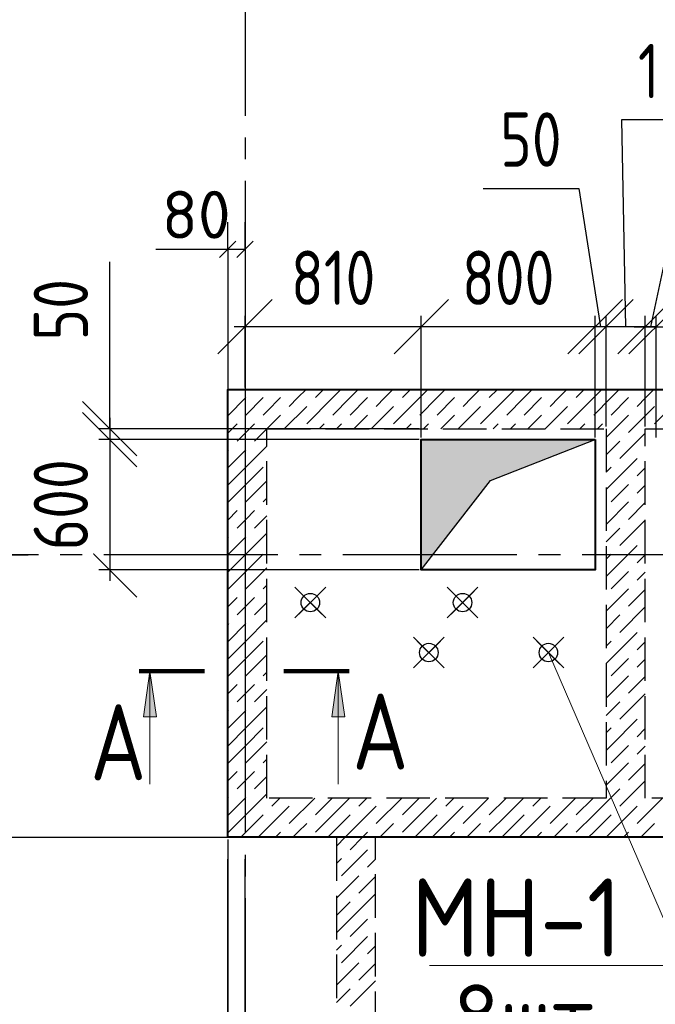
# Model space of a CAD drawing. Header units: millimetres. Extents: x 40580 to 1930067, y -240640 to 81020.
# Tile 586 of 656: x 1421170 to 1424093, y -217060 to -212529. Entities that reach past the tile are written whole.
import ezdxf

# ---------------------------------------------------------------- set-up
doc = ezdxf.new("R2010")
doc.units = ezdxf.units.MM
for name, pattern in [('______2', [270, 200, -70]), ('______5', [1100, 800, -100, 100, -100]), ('CENTER', [2, 1.25, -0.25, 0.25, -0.25])]:
    doc.linetypes.add(name, pattern=pattern)
for name, color, linetype, lineweight in [('Standard', 7, 'Continuous', 25), ('ОСИ', 7, 'CENTER', 15), ('Основная', 7, 'Continuous', 40), ('Примечания', 7, 'Continuous', 13), ('Размерная линия_ общее', 7, 'Continuous', 25), ('Узлы символ', 7, 'Continuous', 25)]:
    doc.layers.add(name, color=color, linetype=linetype, lineweight=lineweight)
doc.layers.add('ЖБ Стена верхний уровень', color=7, linetype='______2', true_color=0x656565)
for name, color, linetype in [('Размерная выноска', 7, 'Continuous'), ('Тонкие', 7, 'Continuous'), ('ФВ-2', 7, 'Continuous')]:
    doc.layers.add(name, color=color, linetype=linetype)
doc.styles.add('GOST 2.304', font='isocpeur.ttf', dxfattribs={"width": 0.8})
doc.styles.add('GOST 2.304-81', font='txt')
doc.styles.add('ISOCPEUR', font='isocpeur.ttf')
doc.dimstyles.new('СПДС', dxfattribs={"dimscale": 125, "dimtxt": 250, "dimasz": 250, "dimexe": 50, "dimexo": 10, "dimgap": 100, "dimtad": 1, "dimdec": 0, "dimtxsty": 'GOST 2.304-81', "dimblk": 'OBLIQUE', "dimcen": 250, "dimdle": 50, "dimadec": 0, "dimazin": 2, "dimtfac": 0.75, "dimtdec": 0, "dimtmove": 1, "dimatfit": 3, "dimfxl": 1, "dimtfill": 1, "dimtolj": 1, "dimarcsym": 1})

# ---------------------------------------------------------------- blocks, each defined once
blk = doc.blocks.new('_OBLIQUE')
at = {"color": 0, "linetype": 'ByBlock'}
blk.add_line((-0.5, -0.5), (0.5, 0.5), dxfattribs=at)
blk = doc.blocks.new('*D18529')
at = {"layer": 'Defpoints', "color": 0}
for p in [(1422206.6, -213941.7), (1422206.6, -214231.2), (1423016.6, -214461.2)]:
    blk.add_point(p, dxfattribs=at)
at = {"layer": 'Тонкие', "color": 0, "lineweight": -2}
for p, q in [((1422206.6, -214221.2), (1422206.6, -213891.7)), ((1423016.6, -214451.2), (1423016.6, -213891.7)), ((1423066.6, -213941.7), (1422156.6, -213941.7))]:
    blk.add_line(p, q, dxfattribs=at)
at = {"layer": 'Тонкие', "color": 0, "lineweight": -2, "xscale": 250, "yscale": 250, "zscale": 250, "rotation": 180}
blk.add_blockref('_OBLIQUE', (1422206.6, -213941.7), dxfattribs=at)
at = {"layer": 'Тонкие', "color": 0, "lineweight": -2, "xscale": 250, "yscale": 250, "zscale": 250}
blk.add_blockref('_OBLIQUE', (1423016.6, -213941.7), dxfattribs=at)
at = {"layer": 'Тонкие', "color": 0, "insert": (1422611.6, -213716.7), "char_height": 250, "attachment_point": 5, "style": 'GOST 2.304', "bg_fill": 3, "box_fill_scale": 1.1, "bg_fill_color": 256, "bg_fill_true_color": 13158600, "bg_fill_transparency": 0}
blk.add_mtext('\\A1;810', dxfattribs=at)
blk = doc.blocks.new('*D18530')
at = {"layer": 'Defpoints', "color": 0}
for p in [(1423016.6, -213941.7), (1423016.6, -214461.2), (1423816.6, -214461.2)]:
    blk.add_point(p, dxfattribs=at)
at = {"layer": 'Тонкие', "color": 0, "lineweight": -2}
for p, q in [((1423016.6, -214451.2), (1423016.6, -213891.7)), ((1423816.6, -214451.2), (1423816.6, -213891.7)), ((1423866.6, -213941.7), (1422966.6, -213941.7))]:
    blk.add_line(p, q, dxfattribs=at)
at = {"layer": 'Тонкие', "color": 0, "lineweight": -2, "xscale": 250, "yscale": 250, "zscale": 250, "rotation": 180}
blk.add_blockref('_OBLIQUE', (1423016.6, -213941.7), dxfattribs=at)
at = {"layer": 'Тонкие', "color": 0, "lineweight": -2, "xscale": 250, "yscale": 250, "zscale": 250}
blk.add_blockref('_OBLIQUE', (1423816.6, -213941.7), dxfattribs=at)
at = {"layer": 'Тонкие', "color": 0, "insert": (1423416.6, -213716.7), "char_height": 250, "attachment_point": 5, "style": 'GOST 2.304', "bg_fill": 3, "box_fill_scale": 1.1, "bg_fill_color": 256, "bg_fill_true_color": 13158600, "bg_fill_transparency": 0}
blk.add_mtext('\\A1;800', dxfattribs=at)
blk = doc.blocks.new('*D18531')
at = {"layer": 'Defpoints', "color": 0}
for p in [(1423816.6, -213941.7), (1423866.6, -214411.2), (1423816.6, -214461.2)]:
    blk.add_point(p, dxfattribs=at)
at = {"layer": 'Тонкие', "color": 0, "lineweight": -2}
for p, q in [((1423301, -213305.5), (1423741, -213305.5)), ((1423741, -213305.5), (1423841.6, -213941.7)), ((1423816.6, -214451.2), (1423816.6, -213891.7)), ((1423866.6, -214401.2), (1423866.6, -213891.7)), ((1423916.6, -213941.7), (1423766.6, -213941.7))]:
    blk.add_line(p, q, dxfattribs=at)
at = {"layer": 'Тонкие', "color": 0, "lineweight": -2, "xscale": 250, "yscale": 250, "zscale": 250}
blk.add_blockref('_OBLIQUE', (1423816.6, -213941.7), dxfattribs=at)
at = {"layer": 'Тонкие', "color": 0, "lineweight": -2, "xscale": 250, "yscale": 250, "zscale": 250, "rotation": 180}
blk.add_blockref('_OBLIQUE', (1423866.6, -213941.7), dxfattribs=at)
at = {"layer": 'Тонкие', "color": 0, "insert": (1423521, -213080.5), "char_height": 250, "attachment_point": 5, "style": 'GOST 2.304', "bg_fill": 3, "box_fill_scale": 1.1, "bg_fill_color": 256, "bg_fill_true_color": 13158600, "bg_fill_transparency": 0}
blk.add_mtext('\\A1;50', dxfattribs=at)
blk = doc.blocks.new('*D18532')
at = {"layer": 'Defpoints', "color": 0}
for p in [(1423866.6, -213941.7), (1423866.6, -214411.2), (1424046.6, -214411.2)]:
    blk.add_point(p, dxfattribs=at)
at = {"layer": 'Тонкие', "color": 0, "lineweight": -2}
for p, q in [((1424477.3, -212990.2), (1423937.3, -212990.2)), ((1423937.3, -212990.2), (1423956.6, -213941.7)), ((1423866.6, -214401.2), (1423866.6, -213891.7)), ((1424046.6, -214401.2), (1424046.6, -213891.7)), ((1424096.6, -213941.7), (1423816.6, -213941.7))]:
    blk.add_line(p, q, dxfattribs=at)
at = {"layer": 'Тонкие', "color": 0, "lineweight": -2, "xscale": 250, "yscale": 250, "zscale": 250}
blk.add_blockref('_OBLIQUE', (1423866.6, -213941.7), dxfattribs=at)
at = {"layer": 'Тонкие', "color": 0, "lineweight": -2, "xscale": 250, "yscale": 250, "zscale": 250, "rotation": 180}
blk.add_blockref('_OBLIQUE', (1424046.6, -213941.7), dxfattribs=at)
at = {"layer": 'Тонкие', "color": 0, "insert": (1424207.3, -212765.2), "char_height": 250, "attachment_point": 5, "style": 'GOST 2.304', "bg_fill": 3, "box_fill_scale": 1.1, "bg_fill_color": 256, "bg_fill_true_color": 13158600, "bg_fill_transparency": 0}
blk.add_mtext('\\A1;180', dxfattribs=at)
blk = doc.blocks.new('*D18533')
at = {"layer": 'Defpoints', "color": 0}
for p in [(1425196.6, -213941.7), (1424096.6, -214461.2), (1425196.6, -214461.2)]:
    blk.add_point(p, dxfattribs=at)
at = {"layer": 'Тонкие', "color": 0, "lineweight": -2}
for p, q in [((1424096.6, -214451.2), (1424096.6, -213891.7)), ((1425196.6, -214451.2), (1425196.6, -213891.7)), ((1424046.6, -213941.7), (1425246.6, -213941.7))]:
    blk.add_line(p, q, dxfattribs=at)
at = {"layer": 'Тонкие', "color": 0, "lineweight": -2, "xscale": 250, "yscale": 250, "zscale": 250, "rotation": 180}
blk.add_blockref('_OBLIQUE', (1424096.6, -213941.7), dxfattribs=at)
at = {"layer": 'Тонкие', "color": 0, "lineweight": -2, "xscale": 250, "yscale": 250, "zscale": 250}
blk.add_blockref('_OBLIQUE', (1425196.6, -213941.7), dxfattribs=at)
at = {"layer": 'Тонкие', "color": 0, "insert": (1424646.6, -213716.7), "char_height": 250, "attachment_point": 5, "style": 'GOST 2.304', "bg_fill": 3, "box_fill_scale": 1.1, "bg_fill_color": 256, "bg_fill_true_color": 13158600, "bg_fill_transparency": 0}
blk.add_mtext('\\A1;1100', dxfattribs=at)
blk = doc.blocks.new('*D18534')
at = {"layer": 'Defpoints', "color": 0}
for p in [(1424096.6, -213941.7), (1424046.6, -214411.2), (1424096.6, -214461.2)]:
    blk.add_point(p, dxfattribs=at)
at = {"layer": 'Тонкие', "color": 0, "lineweight": -2}
for p, q in [((1424171.6, -213469.2), (1424071.6, -213941.7)), ((1424611.6, -213469.2), (1424171.6, -213469.2)), ((1424046.6, -214401.2), (1424046.6, -213891.7)), ((1424096.6, -214451.2), (1424096.6, -213891.7)), ((1423996.6, -213941.7), (1424146.6, -213941.7))]:
    blk.add_line(p, q, dxfattribs=at)
at = {"layer": 'Тонкие', "color": 0, "lineweight": -2, "xscale": 250, "yscale": 250, "zscale": 250}
blk.add_blockref('_OBLIQUE', (1424046.6, -213941.7), dxfattribs=at)
at = {"layer": 'Тонкие', "color": 0, "lineweight": -2, "xscale": 250, "yscale": 250, "zscale": 250, "rotation": 180}
blk.add_blockref('_OBLIQUE', (1424096.6, -213941.7), dxfattribs=at)
at = {"layer": 'Тонкие', "color": 0, "insert": (1424391.6, -213244.2), "char_height": 250, "attachment_point": 5, "style": 'GOST 2.304', "bg_fill": 3, "box_fill_scale": 1.1, "bg_fill_color": 256, "bg_fill_true_color": 13158600, "bg_fill_transparency": 0}
blk.add_mtext('\\A1;50', dxfattribs=at)
blk = doc.blocks.new('*D18537')
at = {"layer": 'Defpoints', "color": 0}
for p in [(1423016.6, -214461.2), (1421584, -215061.2), (1423016.6, -215061.2)]:
    blk.add_point(p, dxfattribs=at)
at = {"layer": 'Тонкие', "color": 0, "lineweight": -2}
for p, q in [((1421584, -214411.2), (1421584, -215111.2)), ((1423006.6, -214461.2), (1421534, -214461.2)), ((1423006.6, -215061.2), (1421534, -215061.2))]:
    blk.add_line(p, q, dxfattribs=at)
at = {"layer": 'Тонкие', "color": 0, "lineweight": -2, "xscale": 250, "yscale": 250, "zscale": 250}
for p, rotation in [((1421584, -214461.2), 90), ((1421584, -215061.2), 270)]:
    blk.add_blockref('_OBLIQUE', p, dxfattribs=dict(at, rotation=rotation))
at = {"layer": 'Тонкие', "color": 0, "insert": (1421359, -214761.2), "char_height": 250, "attachment_point": 5, "rotation": 90, "style": 'GOST 2.304', "bg_fill": 3, "box_fill_scale": 1.1, "bg_fill_color": 256, "bg_fill_true_color": 13158600, "bg_fill_transparency": 0}
blk.add_mtext('\\A1;600', dxfattribs=at)
blk = doc.blocks.new('*D18538')
at = {"layer": 'Defpoints', "color": 0}
for p in [(1423016.6, -214411.2), (1421584, -214461.2), (1423016.6, -214461.2)]:
    blk.add_point(p, dxfattribs=at)
at = {"layer": 'Тонкие', "color": 0, "lineweight": -2}
for p, q in [((1421584, -214411.2), (1421584, -213643.8)), ((1421584, -214361.2), (1421584, -214511.2)), ((1423006.6, -214411.2), (1421534, -214411.2)), ((1423006.6, -214461.2), (1421534, -214461.2))]:
    blk.add_line(p, q, dxfattribs=at)
at = {"layer": 'Тонкие', "color": 0, "lineweight": -2, "xscale": 250, "yscale": 250, "zscale": 250}
for p, rotation in [((1421584, -214411.2), 270), ((1421584, -214461.2), 90)]:
    blk.add_blockref('_OBLIQUE', p, dxfattribs=dict(at, rotation=rotation))
at = {"layer": 'Тонкие', "color": 0, "insert": (1421359, -213863.8), "char_height": 250, "attachment_point": 5, "rotation": 90, "style": 'GOST 2.304', "bg_fill": 3, "box_fill_scale": 1.1, "bg_fill_color": 256, "bg_fill_true_color": 13158600, "bg_fill_transparency": 0}
blk.add_mtext('\\A1;50', dxfattribs=at)
blk = doc.blocks.new('*D18540')
at = {"layer": 'Defpoints', "color": 0}
for p in [(1422126.6, -216291.2), (1426886.6, -216291.2), (1422126.6, -218076.5)]:
    blk.add_point(p, dxfattribs=at)
at = {"layer": 'Тонкие', "color": 0, "lineweight": -2}
for p, q in [((1422126.6, -216301.2), (1422126.6, -218126.5)), ((1426886.6, -216301.2), (1426886.6, -218126.5)), ((1426936.6, -218076.5), (1422076.6, -218076.5))]:
    blk.add_line(p, q, dxfattribs=at)
at = {"layer": 'Тонкие', "color": 0, "lineweight": -2, "xscale": 250, "yscale": 250, "zscale": 250, "rotation": 180}
blk.add_blockref('_OBLIQUE', (1422126.6, -218076.5), dxfattribs=at)
at = {"layer": 'Тонкие', "color": 0, "lineweight": -2, "xscale": 250, "yscale": 250, "zscale": 250}
blk.add_blockref('_OBLIQUE', (1426886.6, -218076.5), dxfattribs=at)
at = {"layer": 'Тонкие', "color": 0, "insert": (1424506.6, -217851.5), "char_height": 250, "attachment_point": 5, "style": 'GOST 2.304', "bg_fill": 3, "box_fill_scale": 1.1, "bg_fill_color": 256, "bg_fill_true_color": 13158600, "bg_fill_transparency": 0}
blk.add_mtext('\\A1;4760', dxfattribs=at)

msp = doc.modelspace()

# ---------------------------------------------------------------- hatches: boundary and pattern name
at = {"layer": 'Узлы символ', "linetype": 'Continuous', "lineweight": 13, "transparency": 33554687}
for points in [[(1421739, -215736.9), (1421769, -215526.9), (1421799, -215736.9)], [(1422605.2, -215736.9), (1422635.2, -215526.9), (1422665.3, -215736.9)]]:
    msp.add_hatch(color=7, dxfattribs=at).paths.add_polyline_path(points, flags=16)

# ---------------------------------------------------------------- linework, layer by layer
for centre in [(1422506.7, -215211.2), (1423206.6, -215211.2), (1423051.6, -215441.2), (1423601.6, -215441.2)]:
    msp.add_circle(centre, 42.5)
at = {"layer": 'Standard', "color": 251, "linetype": 'Continuous', "lineweight": -3, "true_color": 0x656565, "transparency": 33554687}
for p, q in [((1422126.6, -213586.4), (1422126.6, -213461.4)), ((1422206.6, -213586.4), (1422206.6, -213461.4)), ((1422126.6, -213586.4), (1422126.6, -213711.4)), ((1422126.6, -213586.4), (1422126.6, -215466.4)), ((1422206.6, -213586.4), (1422206.6, -213711.4)), ((1422206.6, -213586.4), (1422206.6, -215466.4)), ((1420973.3, -214991.2), (1421473.3, -214991.2)), ((1422126.6, -219401.2), (1422126.6, -216391.2)), ((1422206.6, -219401.2), (1422206.6, -216391.2))]:
    msp.add_line(p, q, dxfattribs=at)
at = {"layer": 'Standard', "color": 7, "linetype": 'Continuous', "lineweight": 25, "transparency": 33554687}
for p, q in [((1422164.1, -213548.9), (1422089.1, -213623.9)), ((1422244.1, -213548.9), (1422169.1, -213623.9))]:
    msp.add_line(p, q, dxfattribs=at)
at = {"layer": 'Standard', "color": 7, "linetype": 'Continuous', "lineweight": -3, "transparency": 33554687}
for p, q in [((1422126.6, -213586.4), (1422051.6, -213586.4)), ((1422206.6, -213586.4), (1422126.6, -213586.4))]:
    msp.add_line(p, q, dxfattribs=at)
at = {"layer": 'Standard', "color": 251, "linetype": 'Continuous', "lineweight": -3, "true_color": 0x656565, "transparency": 33554687}
for points in [[(1420973.3, -216291.2), (1421354.7, -216291.2), (1421354.7, -216291.2), (1422126.6, -216291.2)], [(1421003.8, -216291.2), (1421020.8, -216291.2), (1421020.8, -216291.2), (1422557.1, -216291.2)]]:
    msp.add_lwpolyline(points, dxfattribs=at)
at = {"layer": 'ЖБ Стена верхний уровень', "color": 251, "linetype": '______2', "lineweight": -3, "true_color": 0x656565, "transparency": 33554687}
for p, q in [((1422126.6, -214231.2), (1422126.6, -214411.2)), ((1426706.6, -214231.2), (1422306.6, -214231.2)), ((1422126.6, -214411.2), (1422126.6, -216111.2)), ((1422306.6, -216111.2), (1422306.6, -214411.2)), ((1422306.6, -214411.2), (1423866.6, -214411.2)), ((1423866.6, -214411.2), (1423866.6, -216111.2)), ((1424046.6, -214411.2), (1426706.6, -214411.2)), ((1424046.6, -216111.2), (1424046.6, -214411.2)), ((1422126.6, -216111.2), (1422126.6, -216291.2)), ((1423866.6, -216111.2), (1422306.6, -216111.2)), ((1426706.6, -216111.2), (1424046.6, -216111.2)), ((1422126.6, -216291.2), (1422626.6, -216291.2)), ((1422626.6, -216291.2), (1422626.6, -218821.2)), ((1422806.6, -216291.2), (1427956.6, -216291.2)), ((1422806.6, -218821.2), (1422806.6, -216291.2))]:
    msp.add_line(p, q, dxfattribs=at)
at = {"layer": 'ЖБ Стена верхний уровень', "color": 9, "linetype": 'Continuous', "lineweight": -3, "true_color": 0xc7c7c7, "transparency": 33554687}
for p, q in [((1422449.7, -214268.2), (1422486.7, -214231.2)), ((1422566.7, -214231.2), (1422529.7, -214268.2)), ((1422646.7, -214231.2), (1422609.8, -214268.2)), ((1422689.8, -214268.2), (1422726.7, -214231.2)), ((1422849.7, -214268.2), (1422886.7, -214231.2)), ((1422966.7, -214231.2), (1422929.7, -214268.2)), ((1423046.7, -214231.2), (1423009.8, -214268.2)), ((1423089.8, -214268.2), (1423126.7, -214231.2)), ((1423249.7, -214268.2), (1423286.7, -214231.2)), ((1423366.7, -214231.2), (1423329.7, -214268.2)), ((1423446.7, -214231.2), (1423409.8, -214268.2)), ((1423489.8, -214268.2), (1423526.7, -214231.2)), ((1423649.7, -214268.2), (1423686.7, -214231.2)), ((1423766.7, -214231.2), (1423729.7, -214268.2)), ((1423846.7, -214231.2), (1423809.8, -214268.2)), ((1423889.8, -214268.2), (1423926.7, -214231.2)), ((1424049.7, -214268.2), (1424086.7, -214231.2)), ((1422209.8, -214268.2), (1422126.6, -214351.3)), ((1422289.8, -214268.2), (1422209.8, -214348.2)), ((1422369.7, -214268.2), (1422306.6, -214331.3)), ((1422409.8, -214308.2), (1422449.7, -214268.2)), ((1422609.8, -214268.2), (1422489.8, -214388.2)), ((1422689.8, -214268.2), (1422609.8, -214348.2)), ((1422769.7, -214268.2), (1422689.8, -214348.2)), ((1422809.8, -214308.2), (1422849.7, -214268.2)), ((1423009.8, -214268.2), (1422889.8, -214388.2)), ((1423089.8, -214268.2), (1423009.8, -214348.2)), ((1423169.7, -214268.2), (1423089.8, -214348.2)), ((1423209.8, -214308.2), (1423249.7, -214268.2)), ((1423409.8, -214268.2), (1423289.8, -214388.2)), ((1423489.8, -214268.2), (1423409.8, -214348.2)), ((1423569.7, -214268.2), (1423489.8, -214348.2)), ((1423609.8, -214308.2), (1423649.7, -214268.2)), ((1423809.8, -214268.2), (1423689.8, -214388.2)), ((1423889.8, -214268.2), (1423809.8, -214348.2)), ((1423969.7, -214268.2), (1423889.8, -214348.2)), ((1424009.8, -214308.2), (1424049.7, -214268.2)), ((1424209.8, -214268.2), (1424089.8, -214388.2)), ((1422306.6, -214331.3), (1422289.8, -214348.2)), ((1422489.8, -214308.2), (1422386.7, -214411.2)), ((1422889.8, -214308.2), (1422786.7, -214411.2)), ((1423289.8, -214308.2), (1423186.7, -214411.2)), ((1423689.8, -214308.2), (1423586.7, -214411.2)), ((1424089.8, -214308.2), (1423986.7, -214411.2)), ((1422169.7, -214388.2), (1422126.6, -214431.3)), ((1422209.8, -214428.2), (1422249.7, -214388.2)), ((1422369.7, -214348.2), (1422306.7, -214411.2)), ((1422569.7, -214388.2), (1422546.7, -214411.2)), ((1422626.7, -214411.2), (1422649.7, -214388.2)), ((1422769.7, -214348.2), (1422706.7, -214411.2)), ((1422969.7, -214388.2), (1422946.7, -214411.2)), ((1423026.7, -214411.2), (1423049.7, -214388.2)), ((1423169.7, -214348.2), (1423106.7, -214411.2)), ((1423369.7, -214388.2), (1423346.7, -214411.2)), ((1423426.7, -214411.2), (1423449.7, -214388.2)), ((1423569.7, -214348.2), (1423506.7, -214411.2)), ((1423769.7, -214388.2), (1423746.7, -214411.2)), ((1423826.7, -214411.2), (1423849.7, -214388.2)), ((1423969.7, -214348.2), (1423906.7, -214411.2)), ((1422169.7, -214468.2), (1422209.8, -214428.2)), ((1422306.6, -214411.3), (1422249.7, -214468.2)), ((1423906.7, -214411.2), (1423866.6, -214451.3)), ((1424046.6, -214431.3), (1423929.7, -214548.2)), ((1423986.7, -214411.2), (1423969.7, -214428.2)), ((1423866.6, -214531.3), (1423929.7, -214468.2)), ((1422129.7, -214508.2), (1422126.6, -214511.3)), ((1422209.8, -214508.2), (1422129.7, -214588.2)), ((1422209.8, -214588.2), (1422306.6, -214491.3)), ((1423889.8, -214668.2), (1424009.8, -214548.2)), ((1422209.8, -214588.2), (1422129.7, -214668.2)), ((1422289.8, -214588.2), (1422209.8, -214668.2)), ((1423889.8, -214588.2), (1423866.6, -214611.3)), ((1424046.6, -214591.3), (1424009.8, -214628.2)), ((1422289.8, -214668.2), (1422306.6, -214651.3)), ((1422209.8, -214668.2), (1422126.6, -214751.3)), ((1422289.8, -214668.2), (1422209.8, -214748.2)), ((1423889.8, -214668.2), (1423866.6, -214691.3)), ((1423969.7, -214668.2), (1423889.8, -214748.2)), ((1424009.8, -214708.2), (1424046.6, -214671.3)), ((1422306.6, -214731.3), (1422289.8, -214748.2)), ((1423969.7, -214748.2), (1423866.6, -214851.3)), ((1424046.6, -214751.3), (1423969.7, -214828.2)), ((1422169.7, -214788.2), (1422126.6, -214831.3)), ((1422209.8, -214828.2), (1422249.7, -214788.2)), ((1422169.7, -214868.2), (1422209.8, -214828.2)), ((1422306.6, -214811.3), (1422249.7, -214868.2)), ((1424046.6, -214831.3), (1423929.7, -214948.2)), ((1423866.6, -214931.3), (1423929.7, -214868.2)), ((1422129.7, -214908.2), (1422126.6, -214911.3)), ((1422209.8, -214908.2), (1422129.7, -214988.2)), ((1422209.8, -214988.2), (1422306.6, -214891.3)), ((1423889.8, -215068.2), (1424009.8, -214948.2)), ((1422209.8, -214988.2), (1422129.7, -215068.2)), ((1422289.8, -214988.2), (1422209.8, -215068.2)), ((1423889.8, -214988.2), (1423866.6, -215011.3)), ((1424046.6, -214991.3), (1424009.8, -215028.2)), ((1422209.8, -215068.2), (1422126.6, -215151.3)), ((1422289.8, -215068.2), (1422209.8, -215148.2)), ((1422289.8, -215068.2), (1422306.6, -215051.3)), ((1423889.8, -215068.2), (1423866.6, -215091.3)), ((1423969.7, -215068.2), (1423889.8, -215148.2)), ((1424009.8, -215108.2), (1424046.6, -215071.3)), ((1422306.6, -215131.3), (1422289.8, -215148.2)), ((1423969.7, -215148.2), (1423866.6, -215251.3)), ((1424046.6, -215151.3), (1423969.7, -215228.2)), ((1422169.7, -215188.2), (1422126.6, -215231.3)), ((1422209.8, -215228.2), (1422249.7, -215188.2)), ((1422169.7, -215268.2), (1422209.8, -215228.2)), ((1422306.6, -215211.3), (1422249.7, -215268.2)), ((1424046.6, -215231.3), (1423929.7, -215348.2)), ((1422209.8, -215388.2), (1422306.6, -215291.3)), ((1423866.6, -215331.3), (1423929.7, -215268.2)), ((1422129.7, -215308.2), (1422126.6, -215311.3)), ((1422209.8, -215308.2), (1422129.7, -215388.2)), ((1422209.8, -215388.2), (1422129.7, -215468.2)), ((1422289.8, -215388.2), (1422209.8, -215468.2)), ((1423889.8, -215388.2), (1423866.6, -215411.3)), ((1423889.8, -215468.2), (1424009.8, -215348.2)), ((1424046.6, -215391.3), (1424009.8, -215428.2)), ((1422209.8, -215468.2), (1422126.6, -215551.3)), ((1422289.8, -215468.2), (1422209.8, -215548.2)), ((1422289.8, -215468.2), (1422306.6, -215451.3)), ((1423889.8, -215468.2), (1423866.6, -215491.3)), ((1423969.7, -215468.2), (1423889.8, -215548.2)), ((1424009.8, -215508.2), (1424046.6, -215471.3)), ((1422306.6, -215531.3), (1422289.8, -215548.2)), ((1423969.7, -215548.2), (1423866.6, -215651.3)), ((1424046.6, -215551.3), (1423969.7, -215628.2)), ((1422169.7, -215588.2), (1422126.6, -215631.3)), ((1422209.8, -215628.2), (1422249.7, -215588.2)), ((1422306.6, -215611.3), (1422249.7, -215668.2)), ((1422169.7, -215668.2), (1422209.8, -215628.2)), ((1424046.6, -215631.3), (1423929.7, -215748.2)), ((1422209.8, -215788.2), (1422306.6, -215691.3)), ((1423866.6, -215731.3), (1423929.7, -215668.2)), ((1422129.7, -215708.2), (1422126.6, -215711.3)), ((1422209.8, -215708.2), (1422129.7, -215788.2)), ((1423889.8, -215868.2), (1424009.8, -215748.2)), ((1422209.8, -215788.2), (1422129.7, -215868.2)), ((1422289.8, -215788.2), (1422209.8, -215868.2)), ((1423889.8, -215788.2), (1423866.6, -215811.3)), ((1424046.6, -215791.3), (1424009.8, -215828.2)), ((1422209.8, -215868.2), (1422126.6, -215951.3)), ((1422289.8, -215868.2), (1422209.8, -215948.2)), ((1422289.8, -215868.2), (1422306.6, -215851.3)), ((1423889.8, -215868.2), (1423866.6, -215891.3)), ((1423969.7, -215868.2), (1423889.8, -215948.2)), ((1424009.8, -215908.2), (1424046.6, -215871.3)), ((1422306.6, -215931.3), (1422289.8, -215948.2)), ((1423969.7, -215948.2), (1423866.6, -216051.3)), ((1424046.6, -215951.3), (1423969.7, -216028.2)), ((1422169.7, -215988.2), (1422126.6, -216031.3)), ((1422209.8, -216028.2), (1422249.7, -215988.2)), ((1422306.6, -216011.3), (1422249.7, -216068.2)), ((1422169.7, -216068.2), (1422209.8, -216028.2)), ((1423886.7, -216111.2), (1423929.7, -216068.2)), ((1424046.6, -216031.3), (1423966.7, -216111.2)), ((1422126.7, -216111.2), (1422126.6, -216111.3)), ((1422129.7, -216108.2), (1422126.7, -216111.2)), ((1422206.7, -216111.2), (1422129.7, -216188.2)), ((1422209.8, -216108.2), (1422206.7, -216111.2)), ((1422209.8, -216188.2), (1422286.7, -216111.2)), ((1422286.7, -216111.2), (1422306.6, -216091.3)), ((1422366.7, -216111.2), (1422329.7, -216148.2)), ((1422526.7, -216111.2), (1422409.8, -216228.2)), ((1422606.7, -216111.2), (1422529.7, -216188.2)), ((1422609.8, -216188.2), (1422686.7, -216111.2)), ((1422766.7, -216111.2), (1422729.7, -216148.2)), ((1422926.7, -216111.2), (1422809.8, -216228.2)), ((1423006.7, -216111.2), (1422929.7, -216188.2)), ((1423009.8, -216188.2), (1423086.7, -216111.2)), ((1423166.7, -216111.2), (1423129.7, -216148.2)), ((1423326.7, -216111.2), (1423209.8, -216228.2)), ((1423406.7, -216111.2), (1423329.7, -216188.2)), ((1423409.8, -216188.2), (1423486.7, -216111.2)), ((1423566.7, -216111.2), (1423529.7, -216148.2)), ((1423726.7, -216111.2), (1423609.8, -216228.2)), ((1423806.7, -216111.2), (1423729.7, -216188.2)), ((1423809.8, -216188.2), (1423886.7, -216111.2)), ((1423966.7, -216111.2), (1423929.7, -216148.2)), ((1424126.7, -216111.2), (1424009.8, -216228.2)), ((1422289.8, -216268.2), (1422409.8, -216148.2)), ((1422689.8, -216268.2), (1422809.8, -216148.2)), ((1423089.8, -216268.2), (1423209.8, -216148.2)), ((1423489.8, -216268.2), (1423609.8, -216148.2)), ((1423889.8, -216268.2), (1424009.8, -216148.2)), ((1422209.8, -216188.2), (1422129.7, -216268.2)), ((1422289.8, -216188.2), (1422209.8, -216268.2)), ((1422609.8, -216188.2), (1422529.7, -216268.2)), ((1422689.8, -216188.2), (1422609.8, -216268.2)), ((1423009.8, -216188.2), (1422929.7, -216268.2)), ((1423089.8, -216188.2), (1423009.8, -216268.2)), ((1423409.8, -216188.2), (1423329.7, -216268.2)), ((1423489.8, -216188.2), (1423409.8, -216268.2)), ((1423809.8, -216188.2), (1423729.7, -216268.2)), ((1423889.8, -216188.2), (1423809.8, -216268.2)), ((1422449.7, -216268.2), (1422489.8, -216228.2)), ((1422849.7, -216268.2), (1422889.8, -216228.2)), ((1423249.7, -216268.2), (1423289.8, -216228.2)), ((1423649.7, -216268.2), (1423689.8, -216228.2)), ((1424049.7, -216268.2), (1424089.8, -216228.2)), ((1422209.8, -216268.2), (1422186.7, -216291.2)), ((1422289.8, -216268.2), (1422266.7, -216291.2)), ((1422369.7, -216268.2), (1422346.7, -216291.2)), ((1422426.7, -216291.2), (1422449.7, -216268.2)), ((1422609.8, -216268.2), (1422586.7, -216291.2)), ((1422666.7, -216291.2), (1422626.6, -216331.3)), ((1422689.8, -216268.2), (1422666.7, -216291.2)), ((1422746.7, -216291.2), (1422689.8, -216348.2)), ((1422769.7, -216268.2), (1422746.7, -216291.2)), ((1422826.7, -216291.2), (1422849.7, -216268.2)), ((1423009.8, -216268.2), (1422986.7, -216291.2)), ((1423089.8, -216268.2), (1423066.7, -216291.2)), ((1423169.7, -216268.2), (1423146.7, -216291.2)), ((1423226.7, -216291.2), (1423249.7, -216268.2)), ((1423409.8, -216268.2), (1423386.7, -216291.2)), ((1423489.8, -216268.2), (1423466.7, -216291.2)), ((1423569.7, -216268.2), (1423546.7, -216291.2)), ((1423626.7, -216291.2), (1423649.7, -216268.2)), ((1423809.8, -216268.2), (1423786.7, -216291.2)), ((1423889.8, -216268.2), (1423866.7, -216291.2)), ((1423969.7, -216268.2), (1423946.7, -216291.2)), ((1424026.7, -216291.2), (1424049.7, -216268.2)), ((1422769.7, -216348.2), (1422649.7, -216468.2)), ((1422626.6, -216411.3), (1422649.7, -216388.2)), ((1422806.6, -216391.3), (1422769.7, -216428.2)), ((1422626.6, -216571.3), (1422729.7, -216468.2)), ((1422806.6, -216471.3), (1422729.7, -216548.2)), ((1422689.8, -216668.2), (1422806.6, -216551.3)), ((1422689.8, -216588.2), (1422626.6, -216651.3)), ((1422689.8, -216668.2), (1422626.6, -216731.3)), ((1422769.7, -216668.2), (1422689.8, -216748.2)), ((1422626.6, -216811.3), (1422649.7, -216788.2)), ((1422769.7, -216748.2), (1422649.7, -216868.2)), ((1422806.6, -216791.3), (1422769.7, -216828.2)), ((1422626.6, -216971.3), (1422729.7, -216868.2)), ((1422806.6, -216871.3), (1422729.7, -216948.2)), ((1422689.8, -217068.2), (1422806.6, -216951.3)), ((1422689.8, -216988.2), (1422626.6, -217051.3))]:
    msp.add_line(p, q, dxfattribs=at)
at = {"layer": 'Основная', "transparency": 33554687}
msp.add_lwpolyline([(1423816.6, -214461.2), (1423816.6, -215061.2), (1423016.6, -215061.2), (1423016.6, -214461.2)], close=True, dxfattribs=at)
at = {"layer": 'Примечания', "color": 7, "linetype": 'Continuous', "lineweight": 13, "transparency": 33554687}
for p, q in [((1422577.4, -215281.9), (1422436, -215140.5)), ((1422436, -215281.9), (1422577.4, -215140.5)), ((1423277.3, -215281.9), (1423135.9, -215140.5)), ((1423135.9, -215281.9), (1423277.3, -215140.5)), ((1423122.3, -215511.9), (1422980.9, -215370.5)), ((1422980.9, -215511.9), (1423122.3, -215370.5)), ((1423672.3, -215511.9), (1423530.9, -215370.5)), ((1423530.9, -215511.9), (1423672.3, -215370.5)), ((1423601.6, -215441.2), (1424223.2, -216880.8)), ((1423054.9, -216880.8), (1424223.2, -216880.8))]:
    msp.add_line(p, q, dxfattribs=at)
at = {"layer": 'Размерная выноска', "color": 7, "linetype": 'Continuous', "lineweight": 25, "transparency": 33554687}
msp.add_line((1422126.6, -213586.4), (1421796.6, -213586.4), dxfattribs=at)
at = {"layer": 'Размерная линия_ общее', "color": 7, "linetype": 'Continuous', "lineweight": 18, "transparency": 33554687}
for p, q in [((1422559.7, -215264.3), (1422453.6, -215158.2)), ((1422453.6, -215264.3), (1422559.7, -215158.2)), ((1423259.6, -215264.3), (1423153.6, -215158.2)), ((1423153.6, -215264.3), (1423259.6, -215158.2)), ((1423104.6, -215494.3), (1422998.6, -215388.2)), ((1422998.6, -215494.3), (1423104.6, -215388.2)), ((1423654.6, -215494.3), (1423548.6, -215388.2)), ((1423548.6, -215494.3), (1423654.6, -215388.2))]:
    msp.add_line(p, q, dxfattribs=at)
at = {"layer": 'Тонкие', "lineweight": 100}
for p, q in [((1421719, -215526.9), (1422019, -215526.9)), ((1422385.2, -215526.9), (1422685.2, -215526.9))]:
    msp.add_line(p, q, dxfattribs=at)
at = {"layer": 'Узлы символ', "color": 7, "linetype": 'Continuous', "lineweight": 13, "transparency": 33554687}
for p, q in [((1421739, -215736.9), (1421769, -215526.9)), ((1421769, -215526.9), (1421769, -216046.1)), ((1421769, -215526.9), (1421769, -215526.9)), ((1421769, -215526.9), (1421769, -215526.9)), ((1421769, -215526.9), (1421769, -215526.9)), ((1421769, -215526.9), (1421799, -215736.9)), ((1422605.2, -215736.9), (1422635.2, -215526.9)), ((1422635.2, -215526.9), (1422635.2, -216046.1)), ((1422635.2, -215526.9), (1422635.2, -215526.9)), ((1422635.2, -215526.9), (1422635.2, -215526.9)), ((1422635.2, -215526.9), (1422635.2, -215526.9)), ((1422635.2, -215526.9), (1422665.3, -215736.9)), ((1421799, -215736.9), (1421739, -215736.9)), ((1421769, -215736.9), (1421769, -215751.9)), ((1422665.3, -215736.9), (1422605.2, -215736.9)), ((1422635.2, -215736.9), (1422635.2, -215751.9))]:
    msp.add_line(p, q, dxfattribs=at)

# ---------------------------------------------------------------- texts
at = {"layer": 'Standard', "color": 7, "linetype": 'Continuous', "lineweight": 25, "transparency": 33554687, "insert": (1421823.2, -213536.4), "char_height": 220, "width": 391.317, "attachment_point": 7, "rotation": 0, "style": 'ISOCPEUR'}
msp.add_mtext('80', dxfattribs=at)
at = {"layer": 'Standard', "color": 7, "linetype": 'Continuous', "lineweight": 25, "transparency": 33554687, "attachment_point": 9, "style": 'ISOCPEUR'}
for s, insert, char_height, width in [('\\W0.88;МН-1', (1423937.5, -216840.6), 360, 1201.72), ('{\\W0.9300;8шт}', (1423811.7, -217268.6), 300, 888.55)]:
    msp.add_mtext(s, dxfattribs=dict(at, insert=insert, char_height=char_height, width=width))
at = {"layer": 'Узлы символ', "color": 7, "linetype": 'Continuous', "lineweight": -3, "transparency": 33554687, "char_height": 350, "attachment_point": 7, "style": 'ISOCPEUR'}
for insert, width in [((1422699.6, -215980.3), 458.088), ((1421494.1, -216029.4), 458.079)]:
    msp.add_mtext('\\W0.82;А', dxfattribs=dict(at, insert=insert, width=width))

# ---------------------------------------------------------------- next in the draw order: dimensions: what is measured, and where the dimension line sits
at = {"layer": 'Тонкие'}
dim = msp.add_linear_dim(base=(1422206.6, -213941.7), p1=(1423016.6, -214461.2), p2=(1422206.6, -214231.2), dimstyle='СПДС', override={"dimscale": 1, "dimtxsty": 'GOST 2.304'}, dxfattribs=at)
dim.commit()
dim.dimension.update_dxf_attribs({"geometry": '*D18529', "text_midpoint": (1422611.6, -213716.7)})

# ---------------------------------------------------------------- next in the draw order: dimensions: what is measured, and where the dimension line sits
dim = msp.add_linear_dim(base=(1423016.6, -213941.7), p1=(1423816.6, -214461.2), p2=(1423016.6, -214461.2), dimstyle='СПДС', override={"dimscale": 1, "dimtxsty": 'GOST 2.304'}, dxfattribs=at)
dim.commit()
dim.dimension.update_dxf_attribs({"geometry": '*D18530', "text_midpoint": (1423416.6, -213716.7)})

# ---------------------------------------------------------------- next in the draw order: dimensions: what is measured, and where the dimension line sits
dim = msp.add_linear_dim(base=(1423816.6, -213941.7), p1=(1423866.6, -214411.2), p2=(1423816.6, -214461.2), dimstyle='СПДС', override={"dimscale": 1, "dimtxsty": 'GOST 2.304'}, dxfattribs=at)
dim.commit()
dim.dimension.update_dxf_attribs({"geometry": '*D18531', "text_midpoint": (1423641, -213305.5), "dimtype": 160})
dim = msp.add_linear_dim(base=(1421584, -215061.2), p1=(1423016.6, -214461.2), p2=(1423016.6, -215061.2), angle=270, dimstyle='СПДС', override={"dimscale": 1, "dimtxsty": 'GOST 2.304'}, dxfattribs=at)
dim.commit()
dim.dimension.update_dxf_attribs({"geometry": '*D18537', "text_midpoint": (1421584, -214761.2), "dimtype": 160})

# ---------------------------------------------------------------- next in the draw order: linework, layer by layer
at = {"layer": 'ОСИ', "color": 8, "linetype": '______5', "lineweight": -3, "transparency": 33554687}
msp.add_line((1428956.6, -214991.2), (1420393.4, -214991.2), dxfattribs=at)
at = {"layer": 'Тонкие'}
for p, q in [((1423335, -214649.4), (1423816.6, -214461.2)), ((1423016.6, -215061.2), (1423335, -214649.4))]:
    msp.add_line(p, q, dxfattribs=at)

# ---------------------------------------------------------------- next in the draw order: dimensions: what is measured, and where the dimension line sits
dim = msp.add_linear_dim(base=(1423866.6, -213941.7), p1=(1424046.6, -214411.2), p2=(1423866.6, -214411.2), dimstyle='СПДС', override={"dimscale": 1, "dimtxsty": 'GOST 2.304'}, dxfattribs=at)
dim.commit()
dim.dimension.update_dxf_attribs({"geometry": '*D18532', "text_midpoint": (1424037.3, -212990.2), "dimtype": 160})
dim = msp.add_linear_dim(base=(1421584, -214461.2), p1=(1423016.6, -214411.2), p2=(1423016.6, -214461.2), angle=270, dimstyle='СПДС', override={"dimscale": 1, "dimtxsty": 'GOST 2.304'}, dxfattribs=at)
dim.commit()
dim.dimension.update_dxf_attribs({"geometry": '*D18538', "text_midpoint": (1421551.7, -213863.8), "dimtype": 160})

# ---------------------------------------------------------------- next in the draw order: hatches: boundary and pattern name
at = {"layer": 'ФВ-2'}
h = msp.add_hatch(color=256, dxfattribs=at)
h.dxf.hatch_style = 1
h.paths.add_polyline_path([(1423765.4, -214481.2), (1423016.6, -214481.2), (1423016.6, -215061.2), (1423335, -214649.4)])
h.paths.add_polyline_path([(1423016.6, -214461.2), (1423016.6, -214481.2), (1423765.4, -214481.2), (1423816.6, -214461.2)])

# ---------------------------------------------------------------- next in the draw order: dimensions: what is measured, and where the dimension line sits
at = {"layer": 'Тонкие'}
dim = msp.add_linear_dim(base=(1425196.6, -213941.7), p1=(1424096.6, -214461.2), p2=(1425196.6, -214461.2), angle=180, dimstyle='СПДС', override={"dimscale": 1, "dimtxsty": 'GOST 2.304'}, dxfattribs=at)
dim.commit()
dim.dimension.update_dxf_attribs({"geometry": '*D18533', "text_midpoint": (1424646.6, -213716.7)})

# ---------------------------------------------------------------- next in the draw order: dimensions: what is measured, and where the dimension line sits
dim = msp.add_linear_dim(base=(1424096.6, -213941.7), p1=(1424046.6, -214411.2), p2=(1424096.6, -214461.2), angle=180, dimstyle='СПДС', override={"dimscale": 1, "dimtxsty": 'GOST 2.304'}, dxfattribs=at)
dim.commit()
dim.dimension.update_dxf_attribs({"geometry": '*D18534', "text_midpoint": (1424271.6, -213469.2), "dimtype": 160})

# ---------------------------------------------------------------- next in the draw order: linework, layer by layer
at = {"layer": 'Основная'}
msp.add_lwpolyline([(1426886.6, -214231.2), (1426886.6, -216291.2), (1422126.6, -216291.2), (1422126.6, -214231.2)], close=True, dxfattribs=at)

# ---------------------------------------------------------------- next in the draw order: dimensions: what is measured, and where the dimension line sits
at = {"layer": 'Тонкие'}
dim = msp.add_linear_dim(base=(1422126.6, -218076.5), p1=(1426886.6, -216291.2), p2=(1422126.6, -216291.2), dimstyle='СПДС', override={"dimscale": 1, "dimtxsty": 'GOST 2.304'}, dxfattribs=at)
dim.commit()
dim.dimension.update_dxf_attribs({"geometry": '*D18540', "text_midpoint": (1424506.6, -217851.5)})

# ---------------------------------------------------------------- next in the draw order: linework, layer by layer
at = {"layer": 'ОСИ', "color": 8, "linetype": '______5', "lineweight": -3, "transparency": 33554687}
msp.add_line((1422206.6, -211071.2), (1422206.6, -220014.7), dxfattribs=at)

doc.saveas('drawing.dxf')
